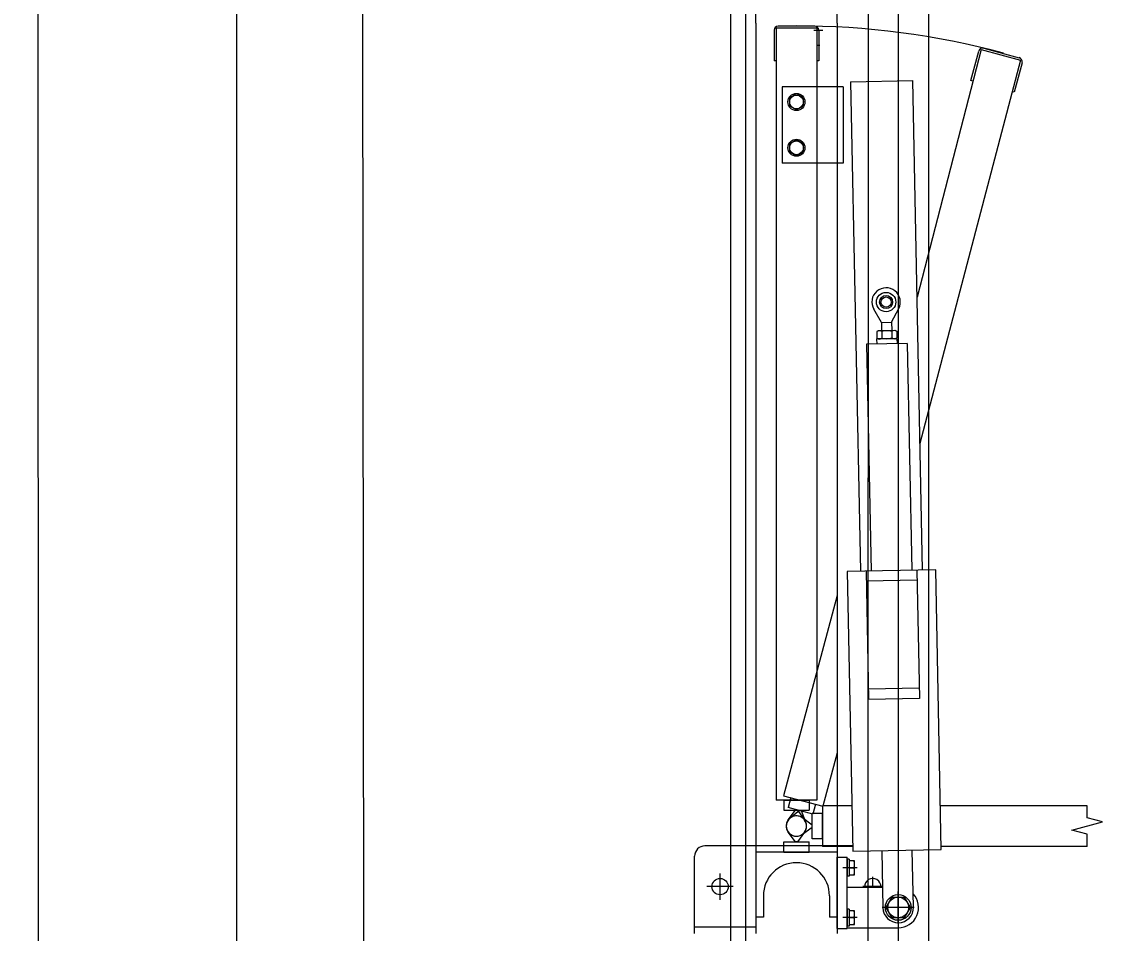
# Model space of a CAD drawing. Extents: x -264205 to -263659, y -1242401 to -1242060.
# Drawn here: x -263795.754 to -263794.692, y -1242204.997 to -1242204.101 of the extents above; entities that cross this region are included whole.
import ezdxf

# ---------------------------------------------------------------- set-up
doc = ezdxf.new("R2010")
doc.units = 0
for name, color, linetype in [('KFA_SO_10-1_PLACHTY', 7, 'Continuous'), ('KFA_SO_10-1_STRECHY', 7, 'Continuous'), ('KFA_SO_10-1_TRIBUNA_C_OBVOD', 7, 'Continuous'), ('OBRUBNIKY_KOMUNIKACIE_PROJEKT', 7, 'Continuous'), ('OSI_STAVBY_KFA', 7, 'Continuous'), ('SITUACIA_DSP_2D', 7, 'Continuous')]:
    doc.layers.add(name, color=color, linetype=linetype)

msp = doc.modelspace()

# ---------------------------------------------------------------- linework, layer by layer
at = {"layer": 'KFA_SO_10-1_PLACHTY'}
msp.add_line((-263794.856, -1242227.181), (-263794.865, -1242196.184), dxfattribs=at)
for points in [[(-263795.396, -1242226.823), (-263795.427, -1242195.892), (-263795.456, -1242167.905), (-263795.427, -1242160.909), (-263795.402, -1242132.887), (-263795.428, -1242101.98)], [(-263794.927, -1242226.983), (-263794.921, -1242199.7), (-263794.865, -1242196.184)]]:
    msp.add_lwpolyline(points, dxfattribs=at)
at = {"layer": 'KFA_SO_10-1_STRECHY'}
msp.add_line((-263795.734, -1242227.196), (-263795.754, -1242101.588), dxfattribs=at)
at = {"layer": 'KFA_SO_10-1_TRIBUNA_C_OBVOD'}
msp.add_lwpolyline([(-263795.284, -1242101.267), (-263795.051, -1242101.819), (-263795.059, -1242226.991), (-263795.286, -1242227.548)], dxfattribs=at)
at = {"layer": 'OBRUBNIKY_KOMUNIKACIE_PROJEKT'}
msp.add_line((-263794.8928, -1242101.3822), (-263794.8928, -1242227.3822), dxfattribs=at)
at = {"layer": 'OSI_STAVBY_KFA'}
msp.add_line((-263795.5428, -1242083.2372), (-263795.5428, -1242246.7072), dxfattribs=at)
at = {"layer": 'SITUACIA_DSP_2D'}
for p, q in [((-263794.8928, -1242101.3822), (-263794.8928, -1242227.3822)), ((-263795.0428, -1242101.7691), (-263795.0428, -1242226.9954)), ((-263795.0327, -1242204.1029), (-263795.0327, -1242203.2084)), ((-263794.9527, -1242204.1029), (-263794.9527, -1242203.2084)), ((-263795.0327, -1242204.1029), (-263795.0327, -1242204.9974)), ((-263794.9527, -1242204.1029), (-263794.9527, -1242204.9974)), ((-263795.0147, -1242204.1099), (-263795.0147, -1242204.1399)), ((-263795.0127, -1242204.1079), (-263795.0127, -1242204.8664)), ((-263794.9727, -1242204.1079), (-263795.0127, -1242204.1079)), ((-263794.9747, -1242204.1059), (-263795.0107, -1242204.1059)), ((-263794.9757, -1242204.1097), (-263794.9667, -1242204.1097)), ((-263794.9727, -1242204.1079), (-263794.9727, -1242204.8664)), ((-263794.9707, -1242204.1099), (-263794.9707, -1242204.1399)), ((-263794.9698, -1242204.1249), (-263794.9727, -1242204.1249)), ((-263794.8111, -1242204.129), (-263794.8742, -1242204.3721)), ((-263794.8213, -1242204.1594), (-263794.8136, -1242204.1304)), ((-263794.8111, -1242204.129), (-263794.7725, -1242204.1393)), ((-263794.8087, -1242204.1276), (-263794.7739, -1242204.1369)), ((-263795.0127, -1242204.1399), (-263795.0147, -1242204.1399)), ((-263794.9707, -1242204.1399), (-263794.9727, -1242204.1399)), ((-263794.7725, -1242204.1393), (-263794.8713, -1242204.5159)), ((-263794.771, -1242204.1418), (-263794.7788, -1242204.1707)), ((-263795.0067, -1242204.1654), (-263795.0067, -1242204.2404)), ((-263794.9527, -1242204.1654), (-263795.0067, -1242204.1654)), ((-263794.9467, -1242204.1654), (-263794.9527, -1242204.1654)), ((-263794.9467, -1242204.1654), (-263794.9467, -1242204.2404)), ((-263794.9394, -1242204.1606), (-263794.8784, -1242204.1594)), ((-263794.9394, -1242204.1606), (-263794.9298, -1242204.6415)), ((-263794.8688, -1242204.6403), (-263794.8784, -1242204.1594)), ((-263794.8194, -1242204.1599), (-263794.8213, -1242204.1594)), ((-263794.9927, -1242204.1725), (-263794.9995, -1242204.1764)), ((-263794.9995, -1242204.1764), (-263794.9995, -1242204.1843)), ((-263794.9859, -1242204.1764), (-263794.9927, -1242204.1725)), ((-263794.9859, -1242204.1843), (-263794.9859, -1242204.1764)), ((-263794.7788, -1242204.1707), (-263794.7807, -1242204.1702)), ((-263794.9995, -1242204.1843), (-263794.9927, -1242204.1882)), ((-263794.9927, -1242204.1882), (-263794.9859, -1242204.1843)), ((-263794.9927, -1242204.2175), (-263794.9995, -1242204.2214)), ((-263794.9859, -1242204.2214), (-263794.9927, -1242204.2175)), ((-263794.9995, -1242204.2214), (-263794.9995, -1242204.2293)), ((-263794.9995, -1242204.2293), (-263794.9927, -1242204.2332)), ((-263794.9927, -1242204.2332), (-263794.9859, -1242204.2293)), ((-263794.9859, -1242204.2293), (-263794.9859, -1242204.2214)), ((-263794.9527, -1242204.2404), (-263795.0067, -1242204.2404)), ((-263794.9467, -1242204.2404), (-263794.9527, -1242204.2404)), ((-263794.9092, -1242204.3971), (-263794.9167, -1242204.384)), ((-263794.8992, -1242204.3969), (-263794.8922, -1242204.3835)), ((-263794.9092, -1242204.3971), (-263794.8992, -1242204.3969)), ((-263794.9092, -1242204.3971), (-263794.909, -1242204.4052)), ((-263794.8992, -1242204.3969), (-263794.899, -1242204.405)), ((-263794.9125, -1242204.4053), (-263794.9138, -1242204.4061)), ((-263794.9138, -1242204.4061), (-263794.9137, -1242204.4126)), ((-263794.8955, -1242204.405), (-263794.9125, -1242204.4053)), ((-263794.9089, -1242204.406), (-263794.9088, -1242204.4125)), ((-263794.8991, -1242204.4058), (-263794.899, -1242204.4123)), ((-263794.8955, -1242204.405), (-263794.8942, -1242204.4057)), ((-263794.8954, -1242204.413), (-263794.8941, -1242204.4122)), ((-263794.8942, -1242204.4057), (-263794.8941, -1242204.4122)), ((-263794.8838, -1242204.4177), (-263794.9238, -1242204.4185)), ((-263794.9238, -1242204.4185), (-263794.9193, -1242204.6413)), ((-263794.8939, -1242204.4129), (-263794.9139, -1242204.4133)), ((-263794.9139, -1242204.4133), (-263794.9138, -1242204.4183)), ((-263794.9124, -1242204.4133), (-263794.9137, -1242204.4126)), ((-263794.8954, -1242204.413), (-263794.9124, -1242204.4133)), ((-263794.8939, -1242204.4129), (-263794.8938, -1242204.4179)), ((-263794.8838, -1242204.4177), (-263794.8793, -1242204.6405)), ((-263794.8558, -1242204.6401), (-263794.9428, -1242204.6418)), ((-263794.9428, -1242204.6418), (-263794.9373, -1242204.9167)), ((-263794.9243, -1242204.6414), (-263794.9218, -1242204.7674)), ((-263794.8743, -1242204.6404), (-263794.8718, -1242204.7665)), ((-263794.8504, -1242204.915), (-263794.8558, -1242204.6401)), ((-263794.8741, -1242204.6504), (-263794.9241, -1242204.6514)), ((-263794.9527, -1242204.6653), (-263795.0055, -1242204.8621)), ((-263794.872, -1242204.7565), (-263794.922, -1242204.7575)), ((-263794.8718, -1242204.7665), (-263794.9218, -1242204.7674)), ((-263794.9527, -1242204.8199), (-263794.9668, -1242204.8724)), ((-263794.9727, -1242204.8664), (-263795.0127, -1242204.8664)), ((-263795.0055, -1242204.8621), (-263794.9668, -1242204.8724)), ((-263795.0052, -1242204.8664), (-263795.0052, -1242204.8764)), ((-263795.0052, -1242204.8664), (-263794.9802, -1242204.8664)), ((-263794.9982, -1242204.864), (-263795.0008, -1242204.8737)), ((-263794.9802, -1242204.8664), (-263794.9802, -1242204.8764)), ((-263795.0052, -1242204.8764), (-263794.9802, -1242204.8764)), ((-263794.9767, -1242204.8801), (-263795.0008, -1242204.8737)), ((-263795.0008, -1242204.8859), (-263794.9937, -1242204.8764)), ((-263794.9897, -1242204.8766), (-263794.999, -1242204.884)), ((-263794.9937, -1242204.8764), (-263794.9917, -1242204.8764)), ((-263794.9917, -1242204.8764), (-263794.9847, -1242204.8859)), ((-263794.9878, -1242204.8771), (-263794.9897, -1242204.8766)), ((-263794.9834, -1242204.8882), (-263794.9878, -1242204.8771)), ((-263794.9772, -1242204.9044), (-263794.9772, -1242204.8794)), ((-263794.9672, -1242204.8794), (-263794.9772, -1242204.8794)), ((-263794.9741, -1242204.8705), (-263794.9767, -1242204.8801)), ((-263794.9672, -1242204.8719), (-263794.9672, -1242204.9119)), ((-263794.9382, -1242204.8719), (-263794.9672, -1242204.8719)), ((-263794.9672, -1242204.9044), (-263794.9672, -1242204.8794)), ((-263794.7071, -1242204.8719), (-263794.8512, -1242204.8719)), ((-263794.7071, -1242204.8838), (-263794.7071, -1242204.8719)), ((-263794.9772, -1242204.8909), (-263794.9868, -1242204.8838)), ((-263794.7221, -1242204.8959), (-263794.6921, -1242204.8878)), ((-263794.6921, -1242204.8878), (-263794.7071, -1242204.8838)), ((-263794.9937, -1242204.9074), (-263795.0008, -1242204.8978)), ((-263794.9847, -1242204.8978), (-263794.9917, -1242204.9074)), ((-263794.9868, -1242204.8999), (-263794.9772, -1242204.8929)), ((-263794.9772, -1242204.8929), (-263794.9772, -1242204.8909)), ((-263794.7071, -1242204.8999), (-263794.7221, -1242204.8959)), ((-263794.7071, -1242204.9119), (-263794.7071, -1242204.8999)), ((-263795.0052, -1242204.9074), (-263794.9802, -1242204.9074)), ((-263795.0052, -1242204.9174), (-263795.0052, -1242204.9074)), ((-263794.9917, -1242204.9074), (-263794.9937, -1242204.9074)), ((-263794.9802, -1242204.9174), (-263794.9802, -1242204.9074)), ((-263794.9672, -1242204.9044), (-263794.9772, -1242204.9044)), ((-263795.0927, -1242204.9974), (-263795.0927, -1242204.9214)), ((-263795.0327, -1242204.9114), (-263795.0827, -1242204.9114)), ((-263794.9527, -1242204.9114), (-263795.0327, -1242204.9114)), ((-263794.9527, -1242204.9174), (-263795.0327, -1242204.9174)), ((-263795.0052, -1242204.9174), (-263794.9802, -1242204.9174)), ((-263794.9374, -1242204.9119), (-263794.9672, -1242204.9119)), ((-263794.9375, -1242204.9114), (-263794.9527, -1242204.9114)), ((-263794.9373, -1242204.9167), (-263794.8504, -1242204.915)), ((-263794.9089, -1242204.9162), (-263794.9077, -1242204.9722)), ((-263794.8777, -1242204.9716), (-263794.8789, -1242204.9156)), ((-263794.7071, -1242204.9119), (-263794.8504, -1242204.9119)), ((-263794.9527, -1242204.9224), (-263794.9427, -1242204.9224)), ((-263794.9527, -1242204.9924), (-263794.9527, -1242204.9224)), ((-263794.9427, -1242204.9924), (-263794.9427, -1242204.9224)), ((-263794.9427, -1242204.9245), (-263794.9427, -1242204.9413)), ((-263794.941, -1242204.9245), (-263794.9427, -1242204.9245)), ((-263794.941, -1242204.9245), (-263794.941, -1242204.9413)), ((-263794.941, -1242204.9261), (-263794.941, -1242204.9397)), ((-263794.9355, -1242204.9261), (-263794.941, -1242204.9261)), ((-263794.9355, -1242204.9397), (-263794.9355, -1242204.9261)), ((-263795.0677, -1242204.9644), (-263795.0677, -1242204.9384)), ((-263794.9329, -1242204.9329), (-263794.9472, -1242204.9329)), ((-263794.941, -1242204.9413), (-263794.9427, -1242204.9413)), ((-263794.941, -1242204.9329), (-263794.9364, -1242204.9329)), ((-263794.941, -1242204.9397), (-263794.9355, -1242204.9397)), ((-263794.9177, -1242204.9519), (-263794.9177, -1242204.9418)), ((-263795.0547, -1242204.9514), (-263795.0807, -1242204.9514)), ((-263794.9427, -1242204.9519), (-263794.9081, -1242204.9519)), ((-263794.9082, -1242204.9514), (-263794.9273, -1242204.9514)), ((-263795.0252, -1242204.9604), (-263795.0252, -1242204.9814)), ((-263794.9602, -1242204.9604), (-263794.9602, -1242204.9814)), ((-263794.9045, -1242204.9719), (-263794.8986, -1242204.9617)), ((-263794.8986, -1242204.9617), (-263794.8869, -1242204.9617)), ((-263794.8927, -1242204.9875), (-263794.8927, -1242204.9563)), ((-263794.8869, -1242204.9617), (-263794.881, -1242204.9719)), ((-263794.9427, -1242204.9735), (-263794.9427, -1242204.9903)), ((-263794.941, -1242204.9735), (-263794.9427, -1242204.9735)), ((-263794.941, -1242204.9735), (-263794.941, -1242204.9903)), ((-263794.8771, -1242204.9719), (-263794.9083, -1242204.9719)), ((-263794.8986, -1242204.9821), (-263794.9045, -1242204.9719)), ((-263794.881, -1242204.9719), (-263794.8869, -1242204.9821)), ((-263795.0252, -1242204.9814), (-263795.0327, -1242204.9814)), ((-263794.9527, -1242204.9814), (-263794.9602, -1242204.9814)), ((-263794.9329, -1242204.9819), (-263794.9472, -1242204.9819)), ((-263794.941, -1242204.9751), (-263794.941, -1242204.9887)), ((-263794.9355, -1242204.9751), (-263794.941, -1242204.9751)), ((-263794.941, -1242204.9819), (-263794.9364, -1242204.9819)), ((-263794.9355, -1242204.9887), (-263794.9355, -1242204.9751)), ((-263794.8869, -1242204.9821), (-263794.8986, -1242204.9821)), ((-263795.0327, -1242204.9914), (-263795.0927, -1242204.9914)), ((-263794.9527, -1242204.9924), (-263794.9427, -1242204.9924)), ((-263794.941, -1242204.9903), (-263794.9427, -1242204.9903)), ((-263794.9427, -1242204.9919), (-263794.8927, -1242204.9919)), ((-263794.941, -1242204.9887), (-263794.9355, -1242204.9887))]:
    msp.add_line(p, q, dxfattribs=at)
for centre, radius in [((-263794.9927, -1242204.1804), 0.0084), ((-263794.9927, -1242204.1804), 0.0068), ((-263794.9927, -1242204.2254), 0.0084), ((-263794.9927, -1242204.2254), 0.0068), ((-263794.9046, -1242204.377), 0.00952), ((-263794.9046, -1242204.377), 0.00645), ((-263794.9046, -1242204.377), 0.005), ((-263795.0677, -1242204.9514), 0.008), ((-263794.8927, -1242204.9719), 0.0126), ((-263794.8927, -1242204.9719), 0.0102)]:
    msp.add_circle(centre, radius, dxfattribs=at)
for centre, radius, start, end in [((-263795.0107, -1242204.1099), 0.004, 90, 180), ((-263794.9927, -1242204.8919), 0.7862, 75, 90), ((-263794.9747, -1242204.1099), 0.004, 0, 90), ((-263794.8097, -1242204.1314), 0.004, 75, 165), ((-263794.7749, -1242204.1407), 0.004, 345, 75), ((-263794.9046, -1242204.377), 0.014, 332.4029, 209.8771), ((-263794.9113, -1242204.4096), 0.00432, 56.5466, 125.7334), ((-263794.9037, -1242204.4213), 0.0161, 73.4401, 108.8399), ((-263794.8991, -1242204.4058), 0.0001, 181.14, 250.3268), ((-263794.8966, -1242204.4093), 0.00432, 56.5466, 125.7334), ((-263794.899, -1242204.4123), 0.0001, 111.9532, 181.14), ((-263794.8966, -1242204.4087), 0.00432, 236.5466, 305.7334), ((-263794.9113, -1242204.409), 0.00432, 236.5466, 305.7334), ((-263794.9042, -1242204.397), 0.0161, 253.4401, 288.8399), ((-263794.9927, -1242204.8919), 0.01, 323.6139, 216.3861), ((-263794.9927, -1242204.8919), 0.01, 53.6139, 306.3861), ((-263794.9927, -1242204.8919), 0.01, 128.6139, 21.3861), ((-263794.9927, -1242204.8919), 0.01, 143.6139, 36.3861), ((-263795.0827, -1242204.9214), 0.01, 90, 180), ((-263794.9927, -1242204.9604), 0.0325, 0, 180), ((-263794.9423, -1242204.9295), 0.0068, 330, 30), ((-263794.9423, -1242204.9363), 0.0068, 330, 30), ((-263794.9177, -1242204.9514), 0.008, 356.4167, 183.5833), ((-263794.8927, -1242204.9719), 0.02, 270, 42.5496), ((-263794.8927, -1242204.9719), 0.015, 181.14, 1.14), ((-263794.9423, -1242204.9785), 0.0068, 330, 30), ((-263794.9423, -1242204.9853), 0.0068, 330, 30)]:
    msp.add_arc(centre, radius, start, end, dxfattribs=at)

doc.saveas('drawing.dxf')
